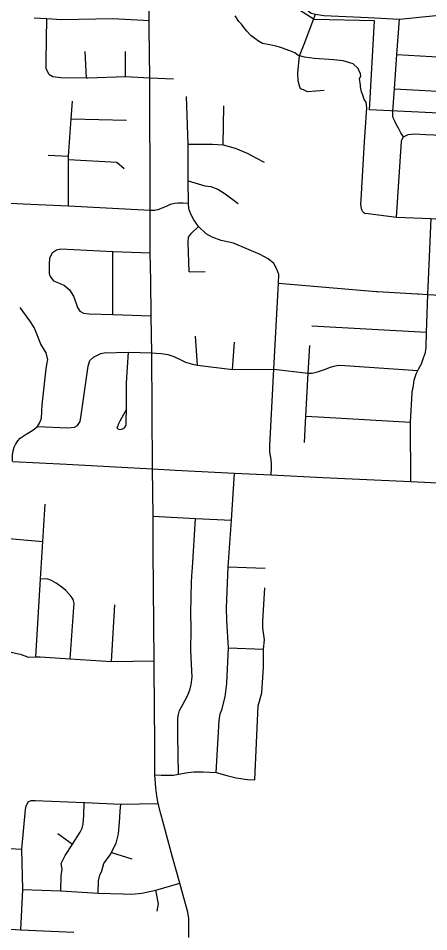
# Model space of a CAD drawing. Extents: x 1729596 to 1934326, y 644115 to 911751.
# Drawn here: x 1808624 to 1812277, y 739620 to 747751 of the extents above; entities that cross this region are included whole.
import ezdxf

# ---------------------------------------------------------------- set-up
doc = ezdxf.new("R2010")
doc.units = 0
doc.layers.add('GM_X_City_Street', color=7, linetype='Continuous')
doc.layers.add('GM_X_Corporation', color=7, linetype='Continuous')

msp = doc.modelspace()

# ---------------------------------------------------------------- linework, layer by layer
at = {"layer": 'GM_X_City_Street'}
for points in [[(1810225, 748379.3), (1810736.7, 748112.4), (1811054, 747947.8), (1811230.8, 747796.2), (1811269.9, 747786.4), (1811342.7, 747776.1), (1811738.1, 747756.8), (1812015.9, 747743.4), (1812339.1, 747775.5), (1812745, 747768.6), (1813133.8, 747744.7), (1813778.4, 747720.8), (1814603.7, 747690.1), (1815057.3, 747676.5), (1815234.6, 747659.4), (1815353.9, 747649.2), (1815466.5, 747645.8), (1815545, 747690.1), (1815839, 747851), (1815879.3, 747871.6), (1816026.2, 747951.7)], [(1810142.2, 739569.2), (1810142.2, 739692.5), (1810141.3, 739737.6), (1810131.8, 739795.7), (1810097.9, 739921.6), (1810061.5, 740052.7), (1809998.1, 740283.6), (1809893.1, 740669.9), (1809867.9, 740761.9), (1809856.6, 740830.4), (1809848.8, 740899.9), (1809841, 741017.1), (1809841, 741287), (1809833.2, 741965.9), (1809832.3, 742030.1), (1809826.2, 743010.1), (1809823.6, 743318.3), (1809819.3, 743739.3), (1809812.3, 744773.1), (1809806.3, 745103), (1809804.5, 745413.8), (1809798.4, 745662), (1809799.3, 746044), (1809799.3, 746427.7), (1809795, 746851.3), (1809794.2, 747221.8), (1809788.9, 747662), (1809788.9, 747731.5), (1809784.5, 748110.8)], [(1808766.2, 747755.1), (1808878, 747747.5), (1809007.6, 747738.7), (1809466, 747748), (1809737.7, 747735), (1809788.9, 747731.5)], [(1808895.2, 747253.7), (1808874, 747302.1), (1808871.3, 747370.4), (1808878, 747747.5)], [(1811604.7, 747344.6), (1811516.8, 747371.3), (1811430.8, 747380), (1811260.6, 747391.3), (1811170.5, 747404), (1811138.6, 747414.3), (1811127.6, 747417.2), (1811114.6, 747420.5), (1811086.7, 747442.8), (1811040.8, 747461.2), (1810998.9, 747475.6), (1810960.9, 747489.9), (1810916.9, 747502.3), (1810862.9, 747514.8), (1810798.9, 747525.3), (1810761, 747545.7), (1810729.2, 747570), (1810693.4, 747598.3), (1810657.7, 747634.8), (1810626, 747677.1), (1810612.1, 747697.3), (1810588.3, 747721.6), (1810554.5, 747771.6)], [(1811346.2, 747107.6), (1811197.9, 747096.7), (1811162, 747115), (1811136, 747123.2), (1811126.2, 747149.4), (1811116.6, 747193.6), (1811113.2, 747262), (1811127.6, 747417.2), (1811167.5, 747520.5), (1811269.9, 747786.4)], [(1811957.3, 746922.2), (1811971.6, 747122.6), (1811993.5, 747429.5), (1812015.9, 747743.4)], [(1809230.2, 747219.6), (1809218.4, 747456.3)], [(1809577.9, 747233.2), (1809578.8, 747453.7)], [(1811993.5, 747429.5), (1812614.9, 747392.6)], [(1811689.4, 746029), (1811679.6, 746055.2), (1811673.9, 746095.4), (1811676.3, 746137.5), (1811704.8, 746651.2), (1811727.5, 746952.2), (1811723.8, 746978.3), (1811720, 747002.4), (1811702.2, 747028.7), (1811690.5, 747066.9), (1811678.7, 747097.1), (1811669.1, 747139.3), (1811671.2, 747155.4), (1811659.7, 747213.7), (1811671.9, 747235.6), (1811670.1, 747259.8), (1811656.4, 747286), (1811650.5, 747304.1), (1811604.7, 747344.6)], [(1808895.2, 747253.7), (1808930.8, 747233), (1809002.5, 747223.7), (1809230.2, 747219.6), (1809242.2, 747219.3), (1809577.9, 747233.2), (1809794.2, 747221.8), (1810005, 747210.6)], [(1811971.6, 747122.6), (1812628.6, 747088.1), (1812676.6, 747090), (1812750.5, 747110), (1812838.4, 747134), (1812846.7, 747137.2), (1812912.4, 747162), (1812968.3, 747178), (1813054.2, 747182), (1813119.6, 747187.1)], [(1809071, 746081.7), (1809070, 746494.9), (1809072, 746523.1), (1809095.6, 746855.6), (1809106.7, 747011.3)], [(1810229.3, 745896.9), (1810186.2, 745955.7), (1810160.8, 746008.5), (1810141.2, 746055.6), (1810138.7, 746104.7), (1810137.3, 746302.4), (1810135.3, 746629.5), (1810122.5, 747053.2)], [(1810446.8, 746623.6), (1810452.7, 746971.1)], [(1809095.6, 746855.6), (1809587.2, 746842.3)], [(1812053.9, 746696.8), (1812030.1, 746731.1), (1812010.4, 746765.4), (1811988.7, 746807.7), (1811974.9, 746833.9), (1811961.2, 746864.1), (1811957.3, 746878.2), (1811957.3, 746922.2)], [(1811991.5, 745980.6), (1812033.4, 746652.8), (1812037.6, 746668.8), (1812053.9, 746696.8)], [(1812053.9, 746696.8), (1812094.1, 746716.6), (1812154.2, 746722.1), (1812252.4, 746717.4), (1812392.7, 746710.4), (1813736.3, 746644), (1813740.3, 746643.7), (1813920.6, 746634.5), (1813974.5, 746618.1), (1814012.4, 746597.7)], [(1810135.3, 746629.5), (1810352.7, 746631.5), (1810446.8, 746623.6), (1810554.5, 746594.2), (1810660.3, 746549.2), (1810744.5, 746506.1), (1810811.1, 746468.9)], [(1808890.4, 746532.1), (1809072, 746523.1)], [(1809070, 746494.9), (1809500.7, 746471), (1809567.6, 746413.7)], [(1801907.6, 746436), (1802270.4, 746422.1), (1802789, 746396.3), (1803325.5, 746368.8), (1803902, 746341.2), (1804531.2, 746309.9), (1805503.8, 746262.2), (1806238.3, 746220.9), (1806366.2, 746213.3), (1806777.3, 746195.8), (1807904.1, 746139.4), (1808667.4, 746099.3), (1809071, 746081.7), (1809799.3, 746044)], [(1810137.3, 746302.4), (1810284.3, 746260.5), (1810338.1, 746253.5), (1810399.6, 746230.3), (1810466.9, 746189.1), (1810581.2, 746100.8)], [(1809799.3, 746044), (1809839.2, 746043.1), (1809878.3, 746051.4), (1809905.2, 746063.1), (1809943.4, 746078.7), (1809979.8, 746095.2), (1810014.6, 746103.9), (1810043.2, 746107.4), (1810091, 746106.5), (1810138.7, 746104.7)], [(1811689.4, 746029), (1811707.3, 746016.8), (1811737.3, 746012.6), (1811991.5, 745980.6), (1812299.2, 745969.6), (1812424.1, 745959.3), (1812482.1, 745950.8), (1812518, 745936.5), (1812550, 745926.2), (1813533.8, 745916.3), (1813604.9, 745923.1), (1813676, 745926.5), (1813767.5, 745953.6), (1813845.4, 745977.3), (1813886, 745999.3), (1813952, 746014.6), (1814032.1, 746017.6)], [(1812134.5, 744448.7), (1812141.1, 744481.2), (1812147.9, 744529.2), (1812164.9, 744585), (1812179.9, 744616.4), (1812187.7, 744632.7), (1812212.5, 744676.3), (1812231.3, 744728.1), (1812248.2, 744775.9), (1812253, 744823.9), (1812256.6, 744956.9), (1812258.8, 745038.3), (1812269.9, 745292.6), (1812284.4, 745627.5), (1812299.2, 745969.6)], [(1810144.8, 745492.8), (1810137.3, 745753.9), (1810139.2, 745800.9), (1810164.7, 745838.1), (1810229.3, 745896.9)], [(1810874.3, 743686.1), (1810876.9, 743750.4), (1810877.8, 743785.1), (1810876, 743824.2), (1810863.9, 743890.1), (1810863.9, 743943.9), (1810897.3, 744627.5), (1810940.4, 745393.5), (1810942.4, 745469.8), (1810926.7, 745518.8), (1810897.3, 745567.8), (1810848.3, 745608.9), (1810775.9, 745648.1), (1810677.9, 745689.3), (1810538.8, 745750), (1810429.1, 745773.5), (1810350.8, 745800.9), (1810295.9, 745832.2), (1810229.3, 745896.9)], [(1808929.4, 745664.4), (1808901.2, 745614.8), (1808899.2, 745558), (1808899.2, 745509), (1808899.2, 745477.7), (1808907.1, 745452.2), (1808938.4, 745415), (1808997.2, 745389.5), (1809036.3, 745371.9), (1809081.4, 745334.7), (1809114.7, 745277.9), (1809140.2, 745211.3), (1809151.9, 745176), (1809173.5, 745144.7), (1809204.8, 745127), (1809253.8, 745121.1), (1809465.3, 745115.3), (1809806.3, 745103)], [(1808929.4, 745664.4), (1808965.7, 745689.4), (1809003.3, 745698.2), (1809464.6, 745675.6), (1809798.4, 745662)], [(1809465.3, 745115.3), (1809464.6, 745675.6)], [(1810144.8, 745492.8), (1810286.3, 745495.4)], [(1810940.4, 745393.5), (1811808.6, 745318), (1811820.8, 745317.3)], [(1811820.8, 745317.3), (1812174.5, 745297.8), (1812184.1, 745297.3)], [(1812184.1, 745297.3), (1812269.9, 745292.6), (1812592.7, 745274.8), (1813806.1, 745228.2), (1813862.1, 745225.7), (1813898.2, 745229.5), (1813946.5, 745247.2)], [(1808572.3, 743808), (1808573.9, 743862.4), (1808578.3, 743901.4), (1808587.8, 743931.8), (1808600, 743957.9), (1808619.9, 743989.1), (1808641.7, 744014.3), (1808693.7, 744048.2), (1808753.1, 744085.3), (1808794.7, 744116.9), (1808814.3, 744146.1), (1808829.8, 744192.3), (1808836.6, 744308.6), (1808873.2, 744629.6), (1808882.6, 744685.8), (1808886.3, 744709.9), (1808873.7, 744771.8), (1808825, 744851.4), (1808808.5, 744895.3), (1808788, 744949.2), (1808765.5, 744999), (1808726.9, 745058.7), (1808639.9, 745175.9)], [(1811235.7, 745012.7), (1812256.6, 744956.9)], [(1810220.3, 744663.8), (1810202.7, 744921)], [(1810531.1, 744624), (1810547.4, 744866.7)], [(1811171.1, 743975.5), (1811183.8, 744207.9), (1811204.8, 744591.8), (1811218.3, 744838.6)], [(1808794.7, 744116.9), (1809065.3, 744105.7), (1809125.4, 744112.6), (1809151.6, 744126.1), (1809176.2, 744161.8), (1809185.2, 744217.7), (1809246.9, 744655.6), (1809261.7, 744703.4), (1809294.2, 744734.9)], [(1809294.2, 744734.9), (1809358.3, 744765.9), (1809388.3, 744771.7), (1809604, 744780.1), (1809812.3, 744773.1), (1809851.4, 744770.6), (1809897.4, 744767.9), (1809954.7, 744757.5), (1810007.6, 744739.3), (1810065.8, 744714.1), (1810113.5, 744689.8), (1810174.7, 744670.7), (1810220.3, 744663.8), (1810531.1, 744624), (1810897.3, 744627.5), (1811204.8, 744591.8), (1811216, 744591.3), (1811240, 744593.1), (1811288.2, 744602.8), (1811348.5, 744624.4), (1811402.8, 744644.1), (1811432.9, 744653.9), (1811475.1, 744661.6), (1811529.2, 744661.2), (1812179.9, 744616.4)], [(1809587.8, 744309.1), (1809587.9, 744507.1), (1809604, 744780.1)], [(1812118.2, 743626.3), (1812114.5, 744157), (1812129.5, 744416.8), (1812130.1, 744427.3), (1812134.5, 744448.7)], [(1809587.8, 744272.6), (1809527.9, 744163.5), (1809513.4, 744135.7), (1809509.2, 744123.7), (1809502.9, 744101.8), (1809522.7, 744091.4), (1809546.7, 744093), (1809568.9, 744104.6), (1809583.3, 744128.4), (1809585.9, 744168.4), (1809587.8, 744272.6), (1809587.8, 744298.1), (1809587.8, 744309.1)], [(1811183.8, 744207.9), (1811348, 744198.9), (1811348, 744198.9)], [(1811348, 744198.9), (1812114.5, 744157)], [(1808572.2, 743805.1), (1809052.3, 743781.6), (1809819.3, 743739.3), (1810024.1, 743728.9), (1810548.8, 743702.6), (1810874.3, 743686.1), (1811333.5, 743663.6), (1812118.2, 743626.3), (1812720.7, 743596.7)], [(1810480.5, 741830.1), (1810480.7, 741831.4), (1810494.9, 742146.9), (1810480.4, 742389.8), (1810477.5, 742502.6), (1810492, 742867.1), (1810521.9, 743283.4), (1810548.8, 743702.6)], [(1808781.1, 742066.1), (1808823, 742760.5), (1808843, 743093.8), (1808863.1, 743426.8)], [(1809823.6, 743318.3), (1810201.2, 743298.3), (1810521.9, 743283.4)], [(1810173.1, 742828.4), (1810175.2, 742859.1), (1810201.2, 743298.3)], [(1807481.2, 743178.2), (1808505.5, 743124.6), (1808843, 743093.8)], [(1810492, 742867.1), (1810656.8, 742861.3)], [(1810051, 741024), (1810044.1, 741370.4), (1810044.1, 741437.2), (1810044.1, 741484.1), (1810045, 741520.6), (1810049.3, 741554), (1810060.6, 741589.1), (1810089, 741644), (1810109.2, 741682), (1810134.4, 741727.2), (1810155.2, 741781.4), (1810162.2, 741820), (1810170.8, 741885.1), (1810161.3, 742121.3), (1810162.2, 742314.8), (1810161.3, 742461.5), (1810166.5, 742734.1), (1810173.1, 742828.4)], [(1810656.8, 742861.3), (1810821.7, 742855.5)], [(1809085.8, 742049.9), (1809117.8, 742504.7), (1809122, 742542.8), (1809112.1, 742577), (1809096.2, 742603.1), (1809046.3, 742657.5), (1809012.3, 742687.7), (1808960.4, 742724), (1808920.3, 742746.2), (1808886.3, 742758.3), (1808823, 742760.5)], [(1810729.2, 740972.6), (1810760.6, 741632.4), (1810792.8, 741747.8), (1810807.2, 741976.2), (1810807.2, 742135.3), (1810816.3, 742216.9), (1810801.1, 742323.2), (1810801.5, 742384), (1810818.8, 742681.9)], [(1809455, 742027), (1809482.9, 742529.6)], [(1810494.9, 742146.9), (1810807.2, 742135.3)], [(1808467.2, 742116.8), (1808546.1, 742111.6), (1808642.1, 742090.6), (1808716.3, 742065.4), (1808781.1, 742066.1), (1808818.1, 742066.5), (1809085.8, 742049.9), (1809455, 742027), (1809832.3, 742030.1)], [(1810385, 741036.2), (1810411, 741499), (1810419.7, 741559.7), (1810437, 741594.4), (1810466, 741710.1), (1810480.5, 741830.1)], [(1809841, 741017.1), (1809897.4, 741015.3), (1810005, 741012.8), (1810051, 741024), (1810132.6, 741037), (1810185.6, 741042.3), (1810269.8, 741043.1), (1810385, 741036.2), (1810480.4, 741010.2), (1810564.3, 740990), (1810665.5, 740975.5), (1810729.2, 740972.6)], [(1808647.5, 739637.7), (1808665.5, 739997.4), (1808656.2, 740354.2), (1808688.5, 740708.8), (1808694.2, 740736.9), (1808711.8, 740777.2)], [(1808711.8, 740777.2), (1808739.6, 740787.5), (1808773.6, 740787.9), (1809211.4, 740771), (1809217.1, 740770.8), (1809537, 740756.7), (1809867.9, 740761.9)], [(1809001.7, 739984.7), (1809007.2, 740116.7), (1809016.2, 740176.3), (1809005.1, 740227.5), (1809042.3, 740300.1), (1809103.2, 740394.9), (1809105.5, 740398.6), (1809173.9, 740507.9), (1809191.5, 740542.1), (1809201.1, 740580.3), (1809206.3, 740654.5), (1809211.4, 740771)], [(1809336.1, 739964.9), (1809337.9, 740073.3), (1809348.8, 740123.9), (1809368.7, 740161.9), (1809386.5, 740227.8), (1809441.7, 740304.5), (1809452.6, 740326.1), (1809465.1, 740350.8), (1809494.5, 740409.3), (1809517.6, 740491.7), (1809524.5, 740593.9), (1809531.5, 740692.2), (1809537, 740756.7)], [(1806906.2, 740464.5), (1807243.2, 740442.8), (1807595.2, 740420.1), (1808001, 740394.5), (1808324.6, 740374.2), (1808656.2, 740354.2)], [(1808976.4, 740493.7), (1809105.5, 740398.6)], [(1809452.6, 740326.1), (1809635.7, 740268.6)], [(1808665.5, 739997.4), (1809001.7, 739984.7), (1809336.1, 739964.9), (1809556.6, 739957.6), (1809636.2, 739954), (1809724.7, 739963.1), (1809847.7, 739990.2), (1810061.5, 740052.7)], [(1802768.1, 739941.5), (1802878.8, 739961.6), (1802931.7, 739964), (1803074, 739956.4), (1803883.6, 739911.1), (1804300, 739891.8), (1805510.6, 739817.5), (1805982.3, 739794), (1806877.9, 739742.5), (1807058.7, 739728.1), (1808271.5, 739661.2), (1808647.5, 739637.7), (1809119.2, 739616)], [(1809860.6, 739803.9), (1809873, 739869.1), (1809847.7, 739990.2)]]:
    msp.add_lwpolyline(points, dxfattribs=at)
at = {"layer": 'GM_X_Corporation'}
msp.add_lwpolyline([(1815031.6, 731417), (1815066.6, 732239), (1815077.8, 732503), (1815093.6, 732876.3), (1815139, 733944.7), (1815141.8, 733988.9), (1815356.3, 737406), (1816589.6, 737330.2), (1815452.4, 739016.6), (1815544.4, 740961.4), (1815672.7, 743675), (1814858.3, 743741.1), (1814854.5, 743917.5), (1814400.6, 743931.4), (1814606.1, 746797.7), (1811751.4, 746936.7), (1811795.3, 747728.1), (1811256.6, 747738.7), (1810722, 748085)], dxfattribs=at)

doc.saveas('drawing.dxf')
